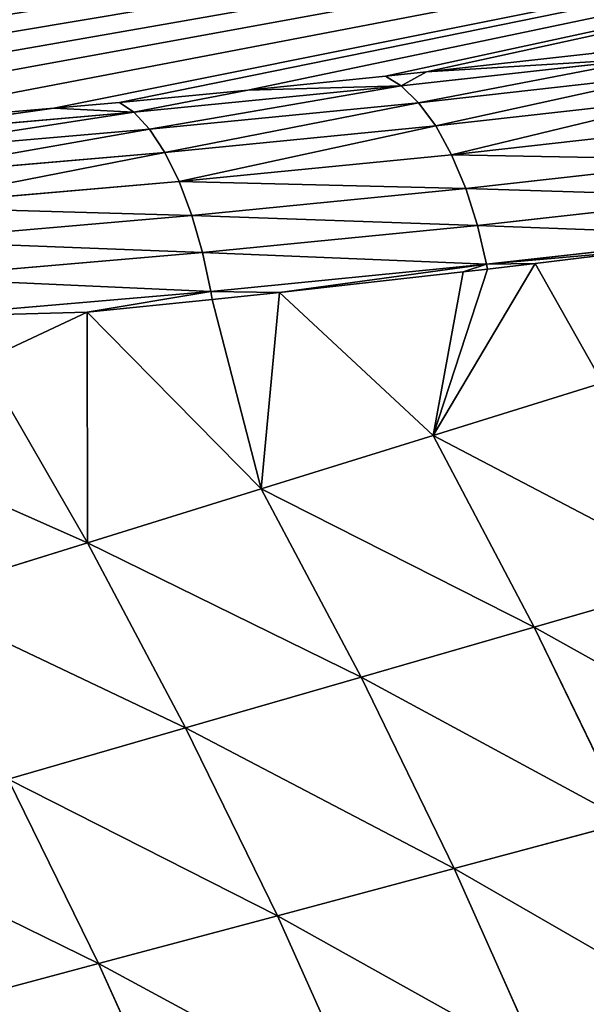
# Model space of a CAD drawing. Extents: x 0 to 605, y 0 to 400.
# Tile 1055 of 1056: x 512 to 525, y 256 to 279. Entities that reach past the tile are written whole.
import ezdxf

# ---------------------------------------------------------------- set-up
doc = ezdxf.new("R2010")
doc.units = 0
doc.header["$LTSCALE"] = 25.4
doc.layers.get('0').update_dxf_attribs({"linetype": 'CONTINUOUS'})

# ---------------------------------------------------------------- blocks, each defined once
blk = doc.blocks.new('ATLANTA610_-_S_STL')
at = {"color": 0}
for p, q in [((525.177, 59.897, 121.67), (521.364, 57.995, 122.094)), ((525.177, 59.897, 121.67), (521.364, 57.995, 122.094)), ((520.786, 56.829, 122.416), (526.532, 59.7, 121.775)), ((520.786, 56.829, 122.416), (526.532, 59.7, 121.775)), ((526.975, 58.951, 122.155), (521.187, 56.06, 122.801)), ((526.975, 58.951, 122.155), (521.187, 56.06, 122.801)), ((527.408, 58.254, 122.683), (521.58, 55.343, 123.332)), ((527.408, 58.254, 122.683), (521.58, 55.343, 123.332)), ((521.364, 57.995, 122.094), (520.424, 57.55, 122.194)), ((521.364, 57.995, 122.094), (520.424, 57.55, 122.194)), ((521.364, 57.995, 122.094), (520.786, 56.829, 122.416)), ((521.364, 57.995, 122.094), (520.786, 56.829, 122.416)), ((527.812, 57.641, 123.345), (521.946, 54.711, 123.999)), ((527.812, 57.641, 123.345), (521.946, 54.711, 123.999)), ((520.424, 57.55, 122.194), (517.255, 56.116, 122.514)), ((520.424, 57.55, 122.194), (517.255, 56.116, 122.514)), ((520.786, 56.829, 122.416), (520.424, 57.55, 122.194)), ((520.786, 56.829, 122.416), (520.424, 57.55, 122.194)), ((522.271, 54.192, 124.775), (528.171, 57.139, 124.117)), ((522.271, 54.192, 124.775), (528.171, 57.139, 124.117)), ((514.627, 54.113, 123.022), (520.786, 56.829, 122.416)), ((514.627, 54.113, 123.022), (520.786, 56.829, 122.416)), ((520.786, 56.829, 122.416), (517.255, 56.116, 122.514)), ((520.786, 56.829, 122.416), (517.255, 56.116, 122.514)), ((520.786, 56.829, 122.416), (521.187, 56.06, 122.801)), ((520.786, 56.829, 122.416), (521.187, 56.06, 122.801)), ((528.47, 56.765, 124.967), (522.542, 53.804, 125.628)), ((528.47, 56.765, 124.967), (522.542, 53.804, 125.628)), ((528.702, 56.527, 125.856), (522.753, 53.555, 126.52)), ((528.702, 56.527, 125.856), (522.753, 53.555, 126.52)), ((517.255, 56.116, 122.514), (514.295, 54.863, 122.793)), ((517.255, 56.116, 122.514), (514.295, 54.863, 122.793)), ((514.627, 54.113, 123.022), (517.255, 56.116, 122.514)), ((514.627, 54.113, 123.022), (517.255, 56.116, 122.514)), ((521.187, 56.06, 122.801), (514.988, 53.325, 123.411)), ((521.187, 56.06, 122.801), (514.988, 53.325, 123.411)), ((521.187, 56.06, 122.801), (521.58, 55.343, 123.332)), ((521.187, 56.06, 122.801), (521.58, 55.343, 123.332)), ((521.58, 55.343, 123.332), (515.341, 52.591, 123.947)), ((521.58, 55.343, 123.332), (515.341, 52.591, 123.947)), ((521.946, 54.711, 123.999), (521.58, 55.343, 123.332)), ((521.946, 54.711, 123.999), (521.58, 55.343, 123.332)), ((526.251, 55.235, 126.212), (522.753, 53.555, 126.52)), ((526.251, 55.235, 126.212), (522.753, 53.555, 126.52)), ((523.871, 54.056, 126.502), (526.251, 55.235, 126.212)), ((523.871, 54.056, 126.502), (526.251, 55.235, 126.212)), ((514.295, 54.863, 122.793), (512.783, 54.251, 122.93)), ((514.295, 54.863, 122.793), (512.783, 54.251, 122.93)), ((514.627, 54.113, 123.022), (514.295, 54.863, 122.793)), ((514.627, 54.113, 123.022), (514.295, 54.863, 122.793)), ((521.946, 54.711, 123.999), (515.671, 51.943, 124.616)), ((521.946, 54.711, 123.999), (515.671, 51.943, 124.616)), ((522.271, 54.192, 124.775), (521.946, 54.711, 123.999)), ((522.271, 54.192, 124.775), (521.946, 54.711, 123.999)), ((512.783, 54.251, 122.93), (507.695, 52.32, 123.361)), ((512.783, 54.251, 122.93), (507.695, 52.32, 123.361)), ((508.021, 51.549, 123.594), (512.783, 54.251, 122.93)), ((508.021, 51.549, 123.594), (512.783, 54.251, 122.93)), ((514.627, 54.113, 123.022), (512.783, 54.251, 122.93)), ((514.627, 54.113, 123.022), (512.783, 54.251, 122.93)), ((515.964, 51.41, 125.396), (522.271, 54.192, 124.775)), ((515.964, 51.41, 125.396), (522.271, 54.192, 124.775)), ((522.271, 54.192, 124.775), (522.542, 53.804, 125.628)), ((522.271, 54.192, 124.775), (522.542, 53.804, 125.628)), ((508.021, 51.549, 123.594), (514.627, 54.113, 123.022)), ((508.021, 51.549, 123.594), (514.627, 54.113, 123.022)), ((514.627, 54.113, 123.022), (514.988, 53.325, 123.411)), ((514.627, 54.113, 123.022), (514.988, 53.325, 123.411)), ((523.871, 54.056, 126.502), (521.52, 52.026, 130.464)), ((523.871, 54.056, 126.502), (521.52, 52.026, 130.464)), ((521.52, 52.026, 130.464), (525.42, 54.033, 129.251)), ((521.52, 52.026, 130.464), (525.42, 54.033, 129.251)), ((523.871, 54.056, 126.502), (522.753, 53.555, 126.52)), ((523.871, 54.056, 126.502), (522.753, 53.555, 126.52)), ((522.775, 53.532, 126.632), (523.871, 54.056, 126.502)), ((522.775, 53.532, 126.632), (523.871, 54.056, 126.502)), ((523.85, 51.998, 134.879), (527.78, 54.001, 133.742)), ((523.85, 51.998, 134.879), (527.78, 54.001, 133.742)), ((525.42, 54.033, 129.251), (523.871, 54.056, 126.502)), ((525.42, 54.033, 129.251), (523.871, 54.056, 126.502)), ((522.542, 53.804, 125.628), (516.208, 51.01, 126.251)), ((522.542, 53.804, 125.628), (516.208, 51.01, 126.251)), ((522.753, 53.555, 126.52), (522.542, 53.804, 125.628)), ((522.753, 53.555, 126.52), (522.542, 53.804, 125.628)), ((522.753, 53.555, 126.52), (516.398, 50.751, 127.146)), ((522.753, 53.555, 126.52), (516.398, 50.751, 127.146)), ((522.753, 53.555, 126.52), (517.982, 51.373, 127.169)), ((522.753, 53.555, 126.52), (517.982, 51.373, 127.169)), ((522.775, 53.532, 126.632), (521.52, 52.026, 130.464)), ((522.775, 53.532, 126.632), (521.52, 52.026, 130.464)), ((522.753, 53.555, 126.52), (522.211, 53.267, 126.698)), ((522.753, 53.555, 126.52), (522.211, 53.267, 126.698)), ((522.211, 53.267, 126.698), (522.775, 53.532, 126.632)), ((522.211, 53.267, 126.698), (522.775, 53.532, 126.632)), ((522.775, 53.532, 126.632), (522.753, 53.555, 126.52)), ((522.775, 53.532, 126.632), (522.753, 53.555, 126.52)), ((514.988, 53.325, 123.411), (508.344, 50.746, 123.986)), ((514.988, 53.325, 123.411), (508.344, 50.746, 123.986)), ((514.988, 53.325, 123.411), (515.341, 52.591, 123.947)), ((514.988, 53.325, 123.411), (515.341, 52.591, 123.947)), ((517.982, 51.373, 127.169), (522.211, 53.267, 126.698)), ((517.982, 51.373, 127.169), (522.211, 53.267, 126.698)), ((521.52, 52.026, 130.464), (522.211, 53.267, 126.698)), ((521.52, 52.026, 130.464), (522.211, 53.267, 126.698)), ((515.341, 52.591, 123.947), (508.66, 49.998, 124.525)), ((515.341, 52.591, 123.947), (508.66, 49.998, 124.525)), ((515.671, 51.943, 124.616), (515.341, 52.591, 123.947)), ((515.671, 51.943, 124.616), (515.341, 52.591, 123.947)), ((515.671, 51.943, 124.616), (508.955, 49.336, 125.198)), ((515.671, 51.943, 124.616), (508.955, 49.336, 125.198)), ((515.964, 51.41, 125.396), (515.671, 51.943, 124.616)), ((515.964, 51.41, 125.396), (515.671, 51.943, 124.616)), ((517.563, 50.147, 131.694), (521.52, 52.026, 130.464)), ((517.563, 50.147, 131.694), (521.52, 52.026, 130.464)), ((517.982, 51.373, 127.169), (521.52, 52.026, 130.464)), ((517.982, 51.373, 127.169), (521.52, 52.026, 130.464)), ((519.861, 50.122, 136.032), (523.85, 51.998, 134.879)), ((519.861, 50.122, 136.032), (523.85, 51.998, 134.879)), ((523.85, 51.998, 134.879), (521.52, 52.026, 130.464)), ((523.85, 51.998, 134.879), (521.52, 52.026, 130.464)), ((522.006, 50.106, 140.439), (526.023, 51.98, 139.365)), ((522.006, 50.106, 140.439), (526.023, 51.98, 139.365)), ((523.85, 51.998, 134.879), (526.023, 51.98, 139.365)), ((523.85, 51.998, 134.879), (526.023, 51.98, 139.365)), ((509.217, 48.791, 125.98), (515.964, 51.41, 125.396)), ((509.217, 48.791, 125.98), (515.964, 51.41, 125.396)), ((515.964, 51.41, 125.396), (516.208, 51.01, 126.251)), ((515.964, 51.41, 125.396), (516.208, 51.01, 126.251)), ((516.398, 50.751, 127.146), (517.982, 51.373, 127.169)), ((516.398, 50.751, 127.146), (517.982, 51.373, 127.169)), ((516.43, 50.716, 127.332), (517.982, 51.373, 127.169)), ((516.43, 50.716, 127.332), (517.982, 51.373, 127.169)), ((517.982, 51.373, 127.169), (517.563, 50.147, 131.694)), ((517.982, 51.373, 127.169), (517.563, 50.147, 131.694)), ((516.208, 51.01, 126.251), (509.436, 48.381, 126.838)), ((516.208, 51.01, 126.251), (509.436, 48.381, 126.838)), ((516.398, 50.751, 127.146), (516.208, 51.01, 126.251)), ((516.398, 50.751, 127.146), (516.208, 51.01, 126.251)), ((516.398, 50.751, 127.146), (509.605, 48.115, 127.735)), ((516.398, 50.751, 127.146), (509.605, 48.115, 127.735)), ((516.398, 50.751, 127.146), (513.548, 49.549, 127.624)), ((516.398, 50.751, 127.146), (513.548, 49.549, 127.624)), ((513.548, 49.549, 127.624), (516.43, 50.716, 127.332)), ((513.548, 49.549, 127.624), (516.43, 50.716, 127.332)), ((516.398, 50.751, 127.146), (516.43, 50.716, 127.332)), ((516.398, 50.751, 127.146), (516.43, 50.716, 127.332)), ((516.43, 50.716, 127.332), (517.563, 50.147, 131.694)), ((516.43, 50.716, 127.332), (517.563, 50.147, 131.694)), ((513.548, 49.549, 127.624), (517.563, 50.147, 131.694)), ((513.548, 49.549, 127.624), (517.563, 50.147, 131.694)), ((513.556, 48.389, 132.939), (517.563, 50.147, 131.694)), ((513.556, 48.389, 132.939), (517.563, 50.147, 131.694)), ((515.82, 48.365, 137.199), (519.861, 50.122, 136.032)), ((515.82, 48.365, 137.199), (519.861, 50.122, 136.032)), ((519.861, 50.122, 136.032), (517.563, 50.147, 131.694)), ((519.861, 50.122, 136.032), (517.563, 50.147, 131.694)), ((519.861, 50.122, 136.032), (522.006, 50.106, 140.439)), ((519.861, 50.122, 136.032), (522.006, 50.106, 140.439)), ((517.936, 48.352, 141.526), (522.006, 50.106, 140.439)), ((517.936, 48.352, 141.526), (522.006, 50.106, 140.439)), ((522.006, 50.106, 140.439), (523.998, 50.1, 144.909)), ((522.006, 50.106, 140.439), (523.998, 50.1, 144.909)), ((509.605, 48.115, 127.735), (513.548, 49.549, 127.624)), ((509.605, 48.115, 127.735), (513.548, 49.549, 127.624)), ((511.14, 48.421, 128.752), (513.548, 49.549, 127.624)), ((511.14, 48.421, 128.752), (513.548, 49.549, 127.624)), ((513.548, 49.549, 127.624), (513.556, 48.389, 132.939)), ((513.548, 49.549, 127.624), (513.556, 48.389, 132.939)), ((509.5, 46.743, 134.199), (513.556, 48.389, 132.939)), ((509.5, 46.743, 134.199), (513.556, 48.389, 132.939)), ((511.14, 48.421, 128.752), (513.556, 48.389, 132.939)), ((511.14, 48.421, 128.752), (513.556, 48.389, 132.939)), ((511.731, 46.722, 138.379), (515.82, 48.365, 137.199)), ((511.731, 46.722, 138.379), (515.82, 48.365, 137.199)), ((515.82, 48.365, 137.199), (513.556, 48.389, 132.939)), ((515.82, 48.365, 137.199), (513.556, 48.389, 132.939)), ((513.815, 46.71, 142.625), (517.936, 48.352, 141.526)), ((513.815, 46.71, 142.625), (517.936, 48.352, 141.526)), ((515.82, 48.365, 137.199), (517.936, 48.352, 141.526)), ((515.82, 48.365, 137.199), (517.936, 48.352, 141.526)), ((517.936, 48.352, 141.526), (519.902, 48.348, 145.915)), ((517.936, 48.352, 141.526), (519.902, 48.348, 145.915)), ((509.647, 45.175, 143.737), (513.815, 46.71, 142.625)), ((509.647, 45.175, 143.737), (513.815, 46.71, 142.625)), ((511.731, 46.722, 138.379), (513.815, 46.71, 142.625)), ((511.731, 46.722, 138.379), (513.815, 46.71, 142.625)), ((513.815, 46.71, 142.625), (515.754, 46.708, 146.933)), ((513.815, 46.71, 142.625), (515.754, 46.708, 146.933))]:
    blk.add_line(p, q, dxfattribs=at)
mesh = blk.add_polyface(dxfattribs=at)
corners = [(35.797, 103.894, 111.851), (571.006, 106.591, 111.249), (34.388, 106.591, 111.249), (37.928, 100.086, 112.701), (38.654, 98.858, 112.975), (40.127, 96.464, 113.509), (41.904, 93.74, 114.117), (42.395, 93.018, 114.278), (44.76, 89.705, 115.018), (45.369, 88.895, 115.198), (47.226, 86.522, 115.728), (49.041, 84.335, 116.216), (49.785, 83.473, 116.408), (52.433, 80.561, 117.058), (55.193, 77.763, 117.683), (58.096, 75.052, 118.288), (61.14, 72.434, 118.872), (64.319, 69.917, 119.434), (67.637, 67.499, 119.973), (71.141, 65.154, 120.497), (74.846, 62.881, 121.004), (78.763, 60.681, 121.495), (82.902, 58.555, 121.969), (87.283, 56.501, 122.428), (89.174, 55.671, 122.613), (91.934, 54.516, 122.871), (95.55, 53.096, 123.188), (96.878, 52.6, 123.298), (101.611, 50.93, 123.671), (106.635, 49.312, 124.032), (112.571, 47.58, 124.419), (118.867, 45.929, 124.787), (124.857, 44.519, 125.102), (131.222, 43.169, 125.403), (137.992, 41.883, 125.69), (145.207, 40.661, 125.963), (152.995, 39.491, 126.224), (161.346, 38.383, 126.471), (171.208, 37.246, 126.725), (179.751, 36.393, 126.915), (189.849, 35.523, 127.109), (200.64, 34.741, 127.284), (213.516, 33.978, 127.454), (226.998, 33.359, 127.592), (239.742, 32.927, 127.689), (253.158, 32.617, 127.758), (267.527, 32.431, 127.8), (285.141, 32.344, 127.819), (302.697, 32.329, 127.822), (320.938, 32.345, 127.819), (339.364, 32.444, 127.797), (353.896, 32.648, 127.751), (366.557, 32.953, 127.683), (378.727, 33.372, 127.589), (392.694, 34.022, 127.445), (404.119, 34.699, 127.293), (414.802, 35.465, 127.122), (425.484, 36.378, 126.919), (435.255, 37.36, 126.699), (444.241, 38.407, 126.466), (452.534, 39.51, 126.22), (459.554, 40.561, 125.985), (466.93, 41.799, 125.709), (474.123, 43.156, 125.406), (480.586, 44.523, 125.101), (486.816, 45.996, 124.772), (492.209, 47.411, 124.456), (497.473, 48.933, 124.117), (502.377, 50.483, 123.771), (507.695, 52.32, 123.361), (512.783, 54.251, 122.93), (514.295, 54.863, 122.793), (517.255, 56.116, 122.514), (520.424, 57.55, 122.194), (521.364, 57.995, 122.094), (525.177, 59.897, 121.67), (526.134, 60.401, 121.557), (528.665, 61.789, 121.248), (531.464, 63.42, 120.884), (532.358, 63.964, 120.762), (535.52, 65.981, 120.312), (536.527, 66.657, 120.161), (538.712, 68.179, 119.821), (541.316, 70.105, 119.392), (541.756, 70.444, 119.316), (544.642, 72.76, 118.799), (547.245, 75.006, 118.298), (549.952, 77.514, 117.738), (552.726, 80.296, 117.117), (555.195, 82.979, 116.519), (557.842, 86.104, 115.821), (560.273, 89.22, 115.126), (562.482, 92.28, 114.443), (564.617, 95.462, 113.733), (566.874, 99.093, 112.922), (568.575, 102.034, 112.266), (569.1, 102.983, 112.054)]
mesh.append_faces([[corners[k] for k in face] for face in [(0, 1, 2), (1, 95, 96)]], dxfattribs={"vtx0": -1, "color": 0})
mesh.append_faces([[corners[k] for k in face] for face in [(1, 0, 3), (1, 3, 4), (1, 4, 5), (1, 5, 6), (1, 6, 7), (1, 7, 8), (1, 8, 9), (1, 9, 10), (1, 10, 11), (1, 11, 12), (1, 12, 13), (1, 13, 14), (1, 14, 15), (1, 15, 16), (1, 16, 17), (1, 17, 18), (1, 18, 19), (1, 19, 20), (1, 20, 21), (1, 21, 22), (1, 22, 23), (1, 23, 24), (1, 24, 25), (1, 25, 26), (1, 26, 27), (1, 27, 28), (1, 28, 29), (1, 29, 30), (1, 30, 31), (1, 31, 32), (1, 32, 33), (1, 33, 34), (1, 34, 35), (1, 35, 36), (1, 36, 37), (1, 37, 38), (1, 38, 39), (1, 39, 40), (1, 40, 41), (1, 41, 42), (1, 42, 43), (1, 43, 44), (1, 44, 45), (1, 45, 46), (1, 46, 47), (1, 47, 48), (1, 48, 49), (1, 49, 50), (1, 50, 51), (1, 51, 52), (1, 52, 53), (1, 53, 54), (1, 54, 55), (1, 55, 56), (1, 56, 57), (1, 57, 58), (1, 58, 59), (1, 59, 60), (1, 60, 61), (1, 61, 62), (1, 62, 63), (1, 63, 64), (1, 64, 65), (1, 65, 66), (1, 66, 67), (1, 67, 68), (1, 68, 69), (1, 69, 70), (1, 70, 71), (1, 71, 72), (1, 72, 73), (1, 73, 74), (1, 74, 75), (1, 75, 76), (1, 76, 77), (1, 77, 78), (1, 78, 79), (1, 79, 80), (1, 80, 81), (1, 81, 82), (1, 82, 83), (1, 83, 84), (1, 84, 85), (1, 85, 86), (1, 86, 87), (1, 87, 88), (1, 88, 89), (1, 89, 90), (1, 90, 91), (1, 91, 92), (1, 92, 93), (1, 93, 94), (1, 94, 95)]], dxfattribs={"vtx0": -1, "vtx2": -1, "color": 0})
mesh = blk.add_polyface(dxfattribs=at)
corners = [(526.532, 59.7, 121.775), (521.364, 57.995, 122.094), (520.786, 56.829, 122.416), (525.177, 59.897, 121.67)]
mesh.append_faces([[corners[k] for k in face] for face in [(0, 1, 2), (1, 0, 3)]], dxfattribs={"vtx0": -1, "color": 0})
mesh = blk.add_polyface(dxfattribs=at)
corners = [(521.187, 56.06, 122.801), (526.532, 59.7, 121.775), (520.786, 56.829, 122.416), (526.975, 58.951, 122.155)]
mesh.append_faces([[corners[k] for k in face] for face in [(0, 1, 2), (1, 0, 3)]], dxfattribs={"vtx0": -1, "color": 0})
mesh = blk.add_polyface(dxfattribs=at)
corners = [(521.58, 55.343, 123.332), (526.975, 58.951, 122.155), (521.187, 56.06, 122.801), (527.408, 58.254, 122.683)]
mesh.append_faces([[corners[k] for k in face] for face in [(0, 1, 2), (1, 0, 3)]], dxfattribs={"vtx0": -1, "color": 0})
mesh = blk.add_polyface(dxfattribs=at)
corners = [(521.946, 54.711, 123.999), (527.408, 58.254, 122.683), (521.58, 55.343, 123.332), (527.812, 57.641, 123.345)]
mesh.append_faces([[corners[k] for k in face] for face in [(0, 1, 2), (1, 0, 3)]], dxfattribs={"vtx0": -1, "color": 0})
mesh = blk.add_polyface(dxfattribs=at)
corners = [(521.364, 57.995, 122.094), (520.424, 57.55, 122.194), (520.786, 56.829, 122.416)]
mesh.append_faces([[corners[k] for k in face] for face in [(0, 1, 2)]], dxfattribs={"color": 0})
mesh = blk.add_polyface(dxfattribs=at)
corners = [(521.946, 54.711, 123.999), (528.171, 57.139, 124.117), (527.812, 57.641, 123.345), (522.271, 54.192, 124.775)]
mesh.append_faces([[corners[k] for k in face] for face in [(0, 1, 2), (1, 0, 3)]], dxfattribs={"vtx0": -1, "color": 0})
mesh = blk.add_polyface(dxfattribs=at)
corners = [(520.786, 56.829, 122.416), (520.424, 57.55, 122.194), (517.255, 56.116, 122.514)]
mesh.append_faces([[corners[k] for k in face] for face in [(0, 1, 2)]], dxfattribs={"color": 0})
mesh = blk.add_polyface(dxfattribs=at)
corners = [(522.271, 54.192, 124.775), (528.47, 56.765, 124.967), (528.171, 57.139, 124.117), (522.542, 53.804, 125.628)]
mesh.append_faces([[corners[k] for k in face] for face in [(0, 1, 2), (1, 0, 3)]], dxfattribs={"vtx0": -1, "color": 0})
mesh = blk.add_polyface(dxfattribs=at)
corners = [(520.786, 56.829, 122.416), (517.255, 56.116, 122.514), (514.627, 54.113, 123.022)]
mesh.append_faces([[corners[k] for k in face] for face in [(0, 1, 2)]], dxfattribs={"color": 0})
mesh = blk.add_polyface(dxfattribs=at)
corners = [(514.988, 53.325, 123.411), (520.786, 56.829, 122.416), (514.627, 54.113, 123.022), (521.187, 56.06, 122.801)]
mesh.append_faces([[corners[k] for k in face] for face in [(0, 1, 2), (1, 0, 3)]], dxfattribs={"vtx0": -1, "color": 0})
mesh = blk.add_polyface(dxfattribs=at)
corners = [(522.542, 53.804, 125.628), (528.702, 56.527, 125.856), (528.47, 56.765, 124.967), (522.753, 53.555, 126.52)]
mesh.append_faces([[corners[k] for k in face] for face in [(0, 1, 2), (1, 0, 3)]], dxfattribs={"vtx0": -1, "color": 0})
mesh = blk.add_polyface(dxfattribs=at)
corners = [(522.753, 53.555, 126.52), (526.251, 55.235, 126.212), (528.702, 56.527, 125.856)]
mesh.append_faces([[corners[k] for k in face] for face in [(0, 1, 2)]], dxfattribs={"color": 0})
mesh = blk.add_polyface(dxfattribs=at)
corners = [(517.255, 56.116, 122.514), (514.295, 54.863, 122.793), (514.627, 54.113, 123.022)]
mesh.append_faces([[corners[k] for k in face] for face in [(0, 1, 2)]], dxfattribs={"color": 0})
mesh = blk.add_polyface(dxfattribs=at)
corners = [(515.341, 52.591, 123.947), (521.187, 56.06, 122.801), (514.988, 53.325, 123.411), (521.58, 55.343, 123.332)]
mesh.append_faces([[corners[k] for k in face] for face in [(0, 1, 2), (1, 0, 3)]], dxfattribs={"vtx0": -1, "color": 0})
mesh = blk.add_polyface(dxfattribs=at)
corners = [(515.671, 51.943, 124.616), (521.58, 55.343, 123.332), (515.341, 52.591, 123.947), (521.946, 54.711, 123.999)]
mesh.append_faces([[corners[k] for k in face] for face in [(0, 1, 2), (1, 0, 3)]], dxfattribs={"vtx0": -1, "color": 0})
mesh = blk.add_polyface(dxfattribs=at)
corners = [(522.753, 53.555, 126.52), (523.871, 54.056, 126.502), (526.251, 55.235, 126.212)]
mesh.append_faces([[corners[k] for k in face] for face in [(0, 1, 2)]], dxfattribs={"color": 0})
mesh = blk.add_polyface(dxfattribs=at)
corners = [(525.42, 54.033, 129.251), (526.251, 55.235, 126.212), (523.871, 54.056, 126.502)]
mesh.append_faces([[corners[k] for k in face] for face in [(0, 1, 2)]], dxfattribs={"color": 0})
mesh = blk.add_polyface(dxfattribs=at)
corners = [(514.627, 54.113, 123.022), (514.295, 54.863, 122.793), (512.783, 54.251, 122.93)]
mesh.append_faces([[corners[k] for k in face] for face in [(0, 1, 2)]], dxfattribs={"color": 0})
mesh = blk.add_polyface(dxfattribs=at)
corners = [(515.671, 51.943, 124.616), (522.271, 54.192, 124.775), (521.946, 54.711, 123.999), (515.964, 51.41, 125.396)]
mesh.append_faces([[corners[k] for k in face] for face in [(0, 1, 2), (1, 0, 3)]], dxfattribs={"vtx0": -1, "color": 0})
mesh = blk.add_polyface(dxfattribs=at)
corners = [(512.783, 54.251, 122.93), (507.695, 52.32, 123.361), (508.021, 51.549, 123.594)]
mesh.append_faces([[corners[k] for k in face] for face in [(0, 1, 2)]], dxfattribs={"color": 0})
mesh = blk.add_polyface(dxfattribs=at)
corners = [(514.627, 54.113, 123.022), (512.783, 54.251, 122.93), (508.021, 51.549, 123.594)]
mesh.append_faces([[corners[k] for k in face] for face in [(0, 1, 2)]], dxfattribs={"color": 0})
mesh = blk.add_polyface(dxfattribs=at)
corners = [(515.964, 51.41, 125.396), (522.542, 53.804, 125.628), (522.271, 54.192, 124.775), (516.208, 51.01, 126.251)]
mesh.append_faces([[corners[k] for k in face] for face in [(0, 1, 2), (1, 0, 3)]], dxfattribs={"vtx0": -1, "color": 0})
mesh = blk.add_polyface(dxfattribs=at)
corners = [(508.344, 50.746, 123.986), (514.627, 54.113, 123.022), (508.021, 51.549, 123.594), (514.988, 53.325, 123.411)]
mesh.append_faces([[corners[k] for k in face] for face in [(0, 1, 2), (1, 0, 3)]], dxfattribs={"vtx0": -1, "color": 0})
mesh = blk.add_polyface(dxfattribs=at)
corners = [(521.52, 52.026, 130.464), (525.42, 54.033, 129.251), (523.871, 54.056, 126.502)]
mesh.append_faces([[corners[k] for k in face] for face in [(0, 1, 2)]], dxfattribs={"color": 0})
mesh = blk.add_polyface(dxfattribs=at)
corners = [(521.52, 52.026, 130.464), (523.871, 54.056, 126.502), (522.775, 53.532, 126.632)]
mesh.append_faces([[corners[k] for k in face] for face in [(0, 1, 2)]], dxfattribs={"color": 0})
mesh = blk.add_polyface(dxfattribs=at)
corners = [(521.52, 52.026, 130.464), (527.78, 54.001, 133.742), (525.42, 54.033, 129.251), (523.85, 51.998, 134.879)]
mesh.append_faces([[corners[k] for k in face] for face in [(0, 1, 2), (1, 0, 3)]], dxfattribs={"vtx0": -1, "color": 0})
mesh = blk.add_polyface(dxfattribs=at)
corners = [(522.775, 53.532, 126.632), (523.871, 54.056, 126.502), (522.753, 53.555, 126.52)]
mesh.append_faces([[corners[k] for k in face] for face in [(0, 1, 2)]], dxfattribs={"color": 0})
mesh = blk.add_polyface(dxfattribs=at)
corners = [(523.85, 51.998, 134.879), (529.98, 53.981, 138.305), (527.78, 54.001, 133.742), (526.023, 51.98, 139.365)]
mesh.append_faces([[corners[k] for k in face] for face in [(0, 1, 2), (1, 0, 3)]], dxfattribs={"vtx0": -1, "color": 0})
mesh = blk.add_polyface(dxfattribs=at)
corners = [(516.208, 51.01, 126.251), (522.753, 53.555, 126.52), (522.542, 53.804, 125.628), (516.398, 50.751, 127.146)]
mesh.append_faces([[corners[k] for k in face] for face in [(0, 1, 2), (1, 0, 3)]], dxfattribs={"vtx0": -1, "color": 0})
mesh = blk.add_polyface(dxfattribs=at)
corners = [(517.982, 51.373, 127.169), (522.753, 53.555, 126.52), (516.398, 50.751, 127.146)]
mesh.append_faces([[corners[k] for k in face] for face in [(0, 1, 2)]], dxfattribs={"color": 0})
mesh = blk.add_polyface(dxfattribs=at)
corners = [(517.982, 51.373, 127.169), (522.211, 53.267, 126.698), (522.753, 53.555, 126.52)]
mesh.append_faces([[corners[k] for k in face] for face in [(0, 1, 2)]], dxfattribs={"color": 0})
mesh = blk.add_polyface(dxfattribs=at)
corners = [(521.52, 52.026, 130.464), (522.775, 53.532, 126.632), (522.211, 53.267, 126.698)]
mesh.append_faces([[corners[k] for k in face] for face in [(0, 1, 2)]], dxfattribs={"color": 0})
mesh = blk.add_polyface(dxfattribs=at)
corners = [(522.211, 53.267, 126.698), (522.775, 53.532, 126.632), (522.753, 53.555, 126.52)]
mesh.append_faces([[corners[k] for k in face] for face in [(0, 1, 2)]], dxfattribs={"color": 0})
mesh = blk.add_polyface(dxfattribs=at)
corners = [(508.66, 49.998, 124.525), (514.988, 53.325, 123.411), (508.344, 50.746, 123.986), (515.341, 52.591, 123.947)]
mesh.append_faces([[corners[k] for k in face] for face in [(0, 1, 2), (1, 0, 3)]], dxfattribs={"vtx0": -1, "color": 0})
mesh = blk.add_polyface(dxfattribs=at)
corners = [(521.52, 52.026, 130.464), (522.211, 53.267, 126.698), (517.982, 51.373, 127.169)]
mesh.append_faces([[corners[k] for k in face] for face in [(0, 1, 2)]], dxfattribs={"color": 0})
mesh = blk.add_polyface(dxfattribs=at)
corners = [(508.955, 49.336, 125.198), (515.341, 52.591, 123.947), (508.66, 49.998, 124.525), (515.671, 51.943, 124.616)]
mesh.append_faces([[corners[k] for k in face] for face in [(0, 1, 2), (1, 0, 3)]], dxfattribs={"vtx0": -1, "color": 0})
mesh = blk.add_polyface(dxfattribs=at)
corners = [(508.955, 49.336, 125.198), (515.964, 51.41, 125.396), (515.671, 51.943, 124.616), (509.217, 48.791, 125.98)]
mesh.append_faces([[corners[k] for k in face] for face in [(0, 1, 2), (1, 0, 3)]], dxfattribs={"vtx0": -1, "color": 0})
mesh = blk.add_polyface(dxfattribs=at)
corners = [(517.563, 50.147, 131.694), (521.52, 52.026, 130.464), (517.982, 51.373, 127.169)]
mesh.append_faces([[corners[k] for k in face] for face in [(0, 1, 2)]], dxfattribs={"color": 0})
mesh = blk.add_polyface(dxfattribs=at)
corners = [(517.563, 50.147, 131.694), (523.85, 51.998, 134.879), (521.52, 52.026, 130.464), (519.861, 50.122, 136.032)]
mesh.append_faces([[corners[k] for k in face] for face in [(0, 1, 2), (1, 0, 3)]], dxfattribs={"vtx0": -1, "color": 0})
mesh = blk.add_polyface(dxfattribs=at)
corners = [(519.861, 50.122, 136.032), (526.023, 51.98, 139.365), (523.85, 51.998, 134.879), (522.006, 50.106, 140.439)]
mesh.append_faces([[corners[k] for k in face] for face in [(0, 1, 2), (1, 0, 3)]], dxfattribs={"vtx0": -1, "color": 0})
mesh = blk.add_polyface(dxfattribs=at)
corners = [(522.006, 50.106, 140.439), (528.039, 51.972, 143.916), (526.023, 51.98, 139.365), (523.998, 50.1, 144.909)]
mesh.append_faces([[corners[k] for k in face] for face in [(0, 1, 2), (1, 0, 3)]], dxfattribs={"vtx0": -1, "color": 0})
mesh = blk.add_polyface(dxfattribs=at)
corners = [(509.217, 48.791, 125.98), (516.208, 51.01, 126.251), (515.964, 51.41, 125.396), (509.436, 48.381, 126.838)]
mesh.append_faces([[corners[k] for k in face] for face in [(0, 1, 2), (1, 0, 3)]], dxfattribs={"vtx0": -1, "color": 0})
mesh = blk.add_polyface(dxfattribs=at)
corners = [(516.43, 50.716, 127.332), (517.982, 51.373, 127.169), (516.398, 50.751, 127.146)]
mesh.append_faces([[corners[k] for k in face] for face in [(0, 1, 2)]], dxfattribs={"color": 0})
mesh = blk.add_polyface(dxfattribs=at)
corners = [(517.563, 50.147, 131.694), (517.982, 51.373, 127.169), (516.43, 50.716, 127.332)]
mesh.append_faces([[corners[k] for k in face] for face in [(0, 1, 2)]], dxfattribs={"color": 0})
mesh = blk.add_polyface(dxfattribs=at)
corners = [(509.436, 48.381, 126.838), (516.398, 50.751, 127.146), (516.208, 51.01, 126.251), (509.605, 48.115, 127.735)]
mesh.append_faces([[corners[k] for k in face] for face in [(0, 1, 2), (1, 0, 3)]], dxfattribs={"vtx0": -1, "color": 0})
mesh = blk.add_polyface(dxfattribs=at)
corners = [(509.605, 48.115, 127.735), (513.548, 49.549, 127.624), (516.398, 50.751, 127.146)]
mesh.append_faces([[corners[k] for k in face] for face in [(0, 1, 2)]], dxfattribs={"color": 0})
mesh = blk.add_polyface(dxfattribs=at)
corners = [(513.548, 49.549, 127.624), (516.43, 50.716, 127.332), (516.398, 50.751, 127.146)]
mesh.append_faces([[corners[k] for k in face] for face in [(0, 1, 2)]], dxfattribs={"color": 0})
mesh = blk.add_polyface(dxfattribs=at)
corners = [(517.563, 50.147, 131.694), (516.43, 50.716, 127.332), (513.548, 49.549, 127.624)]
mesh.append_faces([[corners[k] for k in face] for face in [(0, 1, 2)]], dxfattribs={"color": 0})
mesh = blk.add_polyface(dxfattribs=at)
corners = [(513.556, 48.389, 132.939), (517.563, 50.147, 131.694), (513.548, 49.549, 127.624)]
mesh.append_faces([[corners[k] for k in face] for face in [(0, 1, 2)]], dxfattribs={"color": 0})
mesh = blk.add_polyface(dxfattribs=at)
corners = [(513.556, 48.389, 132.939), (519.861, 50.122, 136.032), (517.563, 50.147, 131.694), (515.82, 48.365, 137.199)]
mesh.append_faces([[corners[k] for k in face] for face in [(0, 1, 2), (1, 0, 3)]], dxfattribs={"vtx0": -1, "color": 0})
mesh = blk.add_polyface(dxfattribs=at)
corners = [(515.82, 48.365, 137.199), (522.006, 50.106, 140.439), (519.861, 50.122, 136.032), (517.936, 48.352, 141.526)]
mesh.append_faces([[corners[k] for k in face] for face in [(0, 1, 2), (1, 0, 3)]], dxfattribs={"vtx0": -1, "color": 0})
mesh = blk.add_polyface(dxfattribs=at)
corners = [(517.936, 48.352, 141.526), (523.998, 50.1, 144.909), (522.006, 50.106, 140.439), (519.902, 48.348, 145.915)]
mesh.append_faces([[corners[k] for k in face] for face in [(0, 1, 2), (1, 0, 3)]], dxfattribs={"vtx0": -1, "color": 0})
mesh = blk.add_polyface(dxfattribs=at)
corners = [(509.605, 48.115, 127.735), (511.14, 48.421, 128.752), (513.548, 49.549, 127.624), (509.644, 48.066, 127.996)]
mesh.append_faces([[corners[k] for k in face] for face in [(0, 1, 2), (1, 0, 3)]], dxfattribs={"vtx0": -1, "color": 0})
mesh = blk.add_polyface(dxfattribs=at)
corners = [(513.556, 48.389, 132.939), (513.548, 49.549, 127.624), (511.14, 48.421, 128.752)]
mesh.append_faces([[corners[k] for k in face] for face in [(0, 1, 2)]], dxfattribs={"color": 0})
mesh = blk.add_polyface(dxfattribs=at)
corners = [(507.123, 46.773, 130.09), (513.556, 48.389, 132.939), (511.14, 48.421, 128.752), (509.5, 46.743, 134.199)]
mesh.append_faces([[corners[k] for k in face] for face in [(0, 1, 2), (1, 0, 3)]], dxfattribs={"vtx0": -1, "color": 0})
mesh = blk.add_polyface(dxfattribs=at)
corners = [(509.5, 46.743, 134.199), (515.82, 48.365, 137.199), (513.556, 48.389, 132.939), (511.731, 46.722, 138.379)]
mesh.append_faces([[corners[k] for k in face] for face in [(0, 1, 2), (1, 0, 3)]], dxfattribs={"vtx0": -1, "color": 0})
mesh = blk.add_polyface(dxfattribs=at)
corners = [(511.731, 46.722, 138.379), (517.936, 48.352, 141.526), (515.82, 48.365, 137.199), (513.815, 46.71, 142.625)]
mesh.append_faces([[corners[k] for k in face] for face in [(0, 1, 2), (1, 0, 3)]], dxfattribs={"vtx0": -1, "color": 0})
mesh = blk.add_polyface(dxfattribs=at)
corners = [(513.815, 46.71, 142.625), (519.902, 48.348, 145.915), (517.936, 48.352, 141.526), (515.754, 46.708, 146.933)]
mesh.append_faces([[corners[k] for k in face] for face in [(0, 1, 2), (1, 0, 3)]], dxfattribs={"vtx0": -1, "color": 0})
mesh = blk.add_polyface(dxfattribs=at)
corners = [(507.595, 45.185, 139.573), (513.815, 46.71, 142.625), (511.731, 46.722, 138.379), (509.647, 45.175, 143.737)]
mesh.append_faces([[corners[k] for k in face] for face in [(0, 1, 2), (1, 0, 3)]], dxfattribs={"vtx0": -1, "color": 0})
mesh = blk.add_polyface(dxfattribs=at)
corners = [(509.647, 45.175, 143.737), (515.754, 46.708, 146.933), (513.815, 46.71, 142.625), (511.558, 45.174, 147.962)]
mesh.append_faces([[corners[k] for k in face] for face in [(0, 1, 2), (1, 0, 3)]], dxfattribs={"vtx0": -1, "color": 0})

msp = doc.modelspace()

# ---------------------------------------------------------------- block references
at = {"color": 254, "extrusion": (0, -1, 5.55112e-17)}
msp.add_blockref('ATLANTA610_-_S_STL', (-0.269, -0.066, -399.883), dxfattribs=at)

doc.saveas('drawing.dxf')
